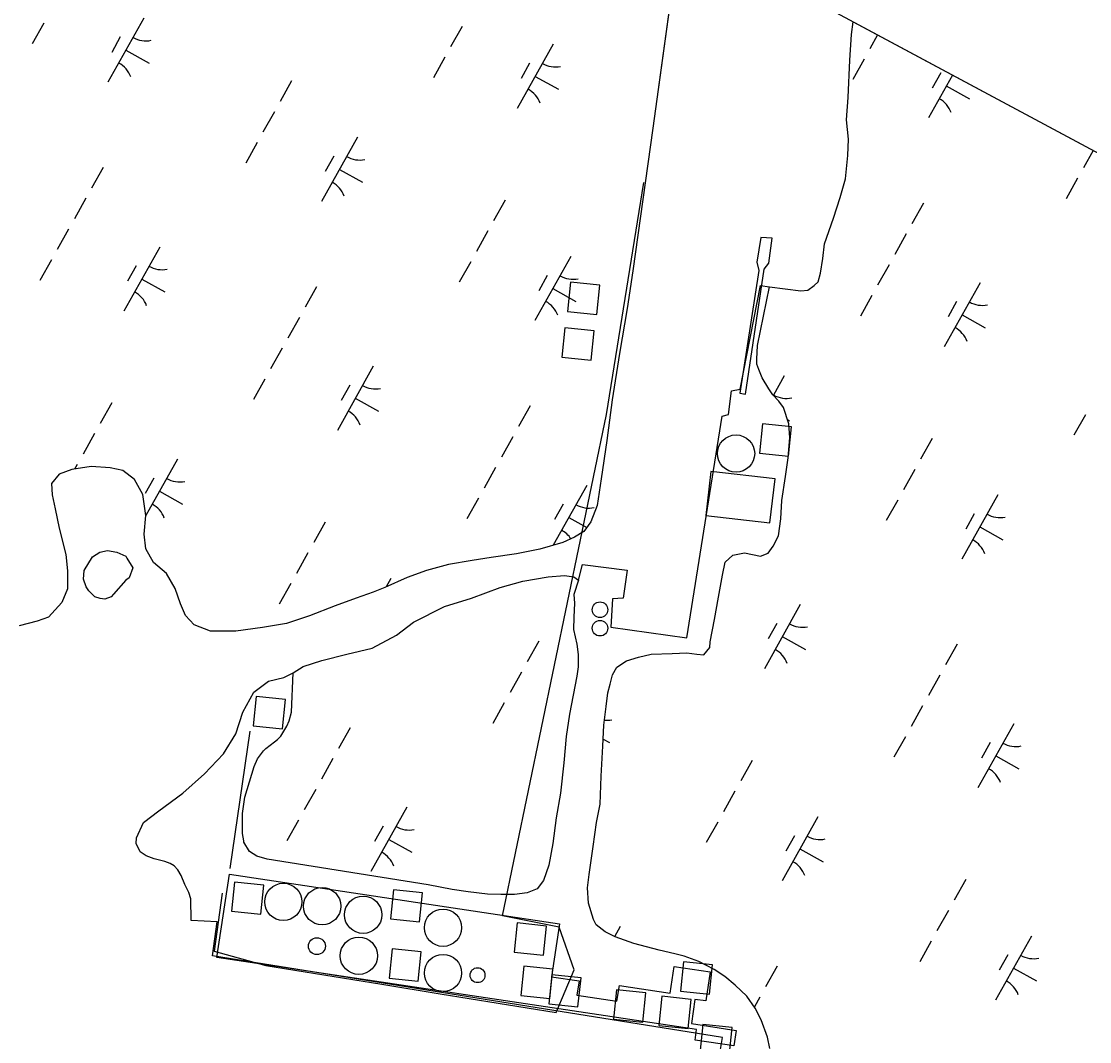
# Model space of a CAD drawing. Extents: x 3923531 to 3943530, y 207391 to 229799.
# Drawn here: x 3934092 to 3934818, y 225306 to 226001 of the extents above; entities that cross this region are included whole.
import ezdxf

# ---------------------------------------------------------------- set-up
doc = ezdxf.new("R2010")
doc.units = 0
for name, color, linetype in [('V-BLDG-OTLN', 7, 'Continuous'), ('V-CHAN-DOCK', 7, 'Continuous'), ('V-DOMW-TANK', 7, 'Continuous'), ('V-GRID-FRAM', 7, 'Continuous'), ('V-RRAP-FSHR', 7, 'Continuous'), ('V-TOPO-SHOR', 7, 'Continuous'), ('V-UTIL-LINE', 7, 'Continuous'), ('V-WETL-SWMP', 7, 'Continuous')]:
    doc.layers.add(name, color=color, linetype=linetype)

msp = doc.modelspace()

# ---------------------------------------------------------------- linework, layer by layer
at = {"layer": 'V-BLDG-OTLN'}
for points in [[(3934483.01, 225801.08), (3934485.06, 225820.97), (3934465.17, 225823.03), (3934463.11, 225803.13)], [(3934479.1, 225769.91), (3934481.16, 225789.81), (3934461.27, 225791.86), (3934459.21, 225771.97)], [(3934613.44, 225704.62), (3934615.49, 225724.52), (3934595.6, 225726.57), (3934593.54, 225706.68)], [(3934557.03, 225664.12), (3934600.78, 225659.1), (3934604.23, 225689.13), (3934560.48, 225694.16)], [(3934269.1, 225519.03), (3934271.16, 225538.92), (3934251.26, 225540.98), (3934249.21, 225521.08)], [(3934254.42, 225392.8), (3934256.48, 225412.7), (3934236.58, 225414.75), (3934234.53, 225394.86)], [(3934362.45, 225387.58), (3934364.51, 225407.48), (3934344.61, 225409.53), (3934342.56, 225389.64)], [(3934446.7, 225364.91), (3934448.76, 225384.81), (3934428.86, 225386.86), (3934426.81, 225366.97)], [(3934361.57, 225347.3), (3934363.63, 225367.19), (3934343.73, 225369.25), (3934341.68, 225349.36)], [(3934559.72, 225338.49), (3934561.77, 225358.39), (3934541.88, 225360.44), (3934539.82, 225340.55)], [(3934451.1, 225335.56), (3934453.16, 225355.45), (3934433.27, 225357.51), (3934431.21, 225337.61)], [(3934470.18, 225329.69), (3934472.24, 225349.58), (3934452.35, 225351.64), (3934450.29, 225331.74)], [(3934514.22, 225319.41), (3934516.27, 225339.31), (3934496.38, 225341.36), (3934494.32, 225321.47)], [(3934545.04, 225315.01), (3934547.1, 225334.9), (3934527.2, 225336.96), (3934525.15, 225317.06)], [(3934572.93, 225295.93), (3934574.98, 225315.82), (3934555.09, 225317.88), (3934553.03, 225297.98)]]:
    msp.add_lwpolyline(points, close=True, dxfattribs=at)
at = {"layer": 'V-CHAN-DOCK'}
msp.add_lwpolyline([(3934584.18, 225746.7), (3934596.92, 225831.87), (3934599.91, 225835.87), (3934602.19, 225852.84), (3934594.54, 225853.48), (3934591.92, 225836.51), (3934593.27, 225830.87), (3934580.19, 225747.35), (3934584.18, 225746.7)], dxfattribs=at)
msp.add_lwpolyline([(3934233.08, 225420), (3934457.6, 225386.29), (3934452.19, 225350.29), (3934470.98, 225347.47), (3934469.51, 225337.7), (3934496.7, 225333.62), (3934498.32, 225344.4), (3934532.98, 225339.2), (3934535.69, 225357.26), (3934560.06, 225353.6), (3934557.08, 225333.78), (3934549.77, 225334.88), (3934547.29, 225318.39), (3934577.86, 225313.8), (3934576.26, 225303.19), (3934549.81, 225307.16), (3934550.9, 225314.43), (3934224.59, 225363.44)], close=True, dxfattribs=at)
at = {"layer": 'V-DOMW-TANK'}
for centre, radius in [((3934577.68, 225706.37), 12.69), ((3934485.16, 225600.05), 5.3), ((3934485.16, 225587.5), 5.3), ((3934269.76, 225401.24), 12.69), ((3934296.18, 225398.31), 12.69), ((3934324.06, 225392.44), 12.69), ((3934378.37, 225383.63), 12.69), ((3934292.62, 225371.08), 5.76), ((3934321.13, 225364.55), 12.69), ((3934378.37, 225352.81), 12.69), ((3934401.85, 225351.34), 5.06)]:
    msp.add_circle(centre, radius, dxfattribs=at)
at = {"layer": 'V-GRID-FRAM'}
msp.add_lwpolyline([(3941569.42, 222286.79), (3934196.47, 209089.08), (3926890.07, 213186.24), (3934009.8, 226348.12), (3941569.42, 222286.79)], dxfattribs=at)
at = {"layer": 'V-RRAP-FSHR'}
msp.add_lwpolyline([(3934228.25, 225407.19), (3934222.73, 225367.57), (3934257.9, 225357.97), (3934297.38, 225351.56), (3934336.86, 225345.14), (3934376.35, 225338.73), (3934415.83, 225332.31), (3934455.31, 225325.9), (3934467.55, 225354.99), (3934457.46, 225384.11), (3934418.75, 225391.8), (3934489.5, 225732.84), (3934495.84, 225772.33), (3934502.19, 225811.82), (3934508.54, 225851.32), (3934514.88, 225890.81)], dxfattribs=at)
at = {"layer": 'V-TOPO-SHOR'}
for points in [[(3934535.99, 226036.58), (3934521.15, 225927.84), (3934507.48, 225830.65), (3934503.56, 225805.16), (3934498.46, 225774.49), (3934493.37, 225743.02), (3934489.87, 225715.14), (3934485.95, 225689.25), (3934483.22, 225670.93), (3934478.87, 225659.77), (3934474.1, 225653.39), (3934467.75, 225649.39), (3934459.79, 225645.78), (3934444.27, 225641.36), (3934428.36, 225638.13), (3934411.24, 225635.7), (3934398.11, 225633.67), (3934382.19, 225630.84), (3934367.07, 225626.82), (3934353.94, 225622.01), (3934338.83, 225615.2), (3934330.88, 225611.99), (3934319.34, 225607.98), (3934305.02, 225602.77), (3934287.52, 225595.95), (3934272.01, 225590.73), (3934255.69, 225587.9), (3934237.38, 225585.46), (3934220.26, 225585.42), (3934209.1, 225589.77), (3934203.11, 225596.12), (3934199.91, 225604.08), (3934196.29, 225614.42), (3934190.29, 225624.76), (3934181.52, 225632.3), (3934176.31, 225641.44), (3934175.09, 225651.39), (3934176.25, 225664.14), (3934174.22, 225678.46), (3934168.62, 225688.8), (3934160.64, 225694.75), (3934151.88, 225696.72), (3934139.14, 225697.48), (3934126, 225695.46), (3934117.25, 225692.25), (3934112.09, 225685.86), (3934112.51, 225678.3), (3934114.53, 225668.75), (3934117.35, 225655.62), (3934121.78, 225637.71), (3934123, 225626.57), (3934123.03, 225614.22), (3934119.08, 225605.05), (3934109.95, 225595.08), (3934102.39, 225592.27), (3934090.06, 225589.05)], [(3934600.53, 225819.89), (3934621.7, 225817.18), (3934626.48, 225817.6), (3934630.85, 225820.79), (3934633.63, 225823.19), (3934635.21, 225829.17), (3934636.77, 225839.12), (3934637.94, 225849.08), (3934643.87, 225866.62), (3934648.61, 225880.56), (3934652.16, 225893.31), (3934653.71, 225909.24), (3934654.07, 225920.39), (3934652.84, 225933.53), (3934654, 225948.66), (3934655.12, 225974.15), (3934656.27, 225991.67), (3934657.34, 226000.23)], [(3934470.53, 225620.09), (3934473.29, 225630.85), (3934503.56, 225626.95), (3934500.83, 225607.83), (3934493.66, 225607.41), (3934492.52, 225588.3), (3934544.3, 225580.87), (3934568.18, 225731.84), (3934572.56, 225733.04), (3934574.5, 225748.97), (3934580.47, 225750.18), (3934594.22, 225820.7), (3934600.53, 225819.89)], [(3934162.61, 225620.12), (3934154.27, 225610.54), (3934152.69, 225608.94), (3934148.31, 225607.34), (3934145.13, 225607.73), (3934141.54, 225608.92), (3934137.55, 225612.89), (3934135.55, 225615.67), (3934133.94, 225620.84), (3934134.33, 225626.81), (3934139.88, 225635.98), (3934145.04, 225639.18), (3934150.21, 225640.39), (3934156.58, 225639.21), (3934162.56, 225636.44), (3934163.36, 225635.25), (3934167.36, 225628.49), (3934164.99, 225621.72), (3934162.61, 225620.12)], [(3934358.33, 225591.52), (3934379.4, 225602.33), (3934397.7, 225607.95), (3934417.19, 225615.17), (3934432.71, 225619.59), (3934449.82, 225622.42), (3934460.97, 225623.25), (3934467.34, 225622.47), (3934470.53, 225620.09)], [(3934276.4, 225557.06), (3934283.16, 225561.46), (3934295.89, 225565.47), (3934312.99, 225569.9), (3934330.1, 225573.93), (3934346.81, 225582.73), (3934358.33, 225591.52)], [(3934565.38, 225289.87), (3934568.51, 225308.99), (3934221.57, 225364.6), (3934224.69, 225387.71), (3934207.17, 225388.46), (3934206.74, 225403.19), (3934205.53, 225407.56), (3934202.73, 225413.13), (3934200.32, 225419.1), (3934197.92, 225423.07), (3934195.52, 225425.85), (3934192.74, 225427.43), (3934189.15, 225428.62), (3934181.98, 225430.59), (3934176.4, 225432.57), (3934172.41, 225435.34), (3934169.61, 225440.91), (3934169.99, 225444.89), (3934174.74, 225455.26), (3934185.07, 225463.25), (3934201.37, 225475.24), (3934216.06, 225488.42), (3934229.17, 225501.99), (3934237.49, 225515.55), (3934242.23, 225530.29), (3934249.76, 225543.85), (3934259.69, 225551.44), (3934270.04, 225553.86), (3934276.4, 225557.06)]]:
    msp.add_lwpolyline(points, dxfattribs=at)
at = {"layer": 'V-UTIL-LINE'}
msp.add_lwpolyline([(3934246.99, 225517.4), (3934233.45, 225423.85)], dxfattribs=at)
at = {"layer": 'V-WETL-SWMP'}
for p, q in [((3934535.99, 226036.58), (3934521.15, 225927.84)), ((3934106.8, 225999.16), (3934098.99, 225985.19)), ((3934174.88, 226002.69), (3934150.5, 225959.04)), ((3934656.27, 225991.67), (3934657.34, 226000.23)), ((3934657.34, 226000.23), (3935096, 225764.57)), ((3934391.34, 225997.07), (3934383.53, 225983.1)), ((3934655.12, 225974.15), (3934656.27, 225991.67)), ((3934674, 225991.28), (3934668.73, 225981.85)), ((3934158.88, 225989.87), (3934153.03, 225979.39)), ((3934453.3, 225984.88), (3934428.91, 225941.23)), ((3934162.69, 225980.87), (3934178.41, 225972.09)), ((3934379.63, 225976.12), (3934371.83, 225962.15)), ((3934437.3, 225972.06), (3934431.44, 225961.58)), ((3934654, 225948.66), (3934655.12, 225974.15)), ((3934664.83, 225974.87), (3934657.03, 225960.9)), ((3934441.11, 225963.06), (3934456.82, 225954.28)), ((3934724.85, 225963.96), (3934708.53, 225934.76)), ((3934716.92, 225965.58), (3934711.06, 225955.11)), ((3934275.42, 225959.94), (3934267.62, 225945.97)), ((3934720.72, 225956.58), (3934736.44, 225947.8)), ((3934652.84, 225933.53), (3934654, 225948.66)), ((3934263.71, 225938.98), (3934255.91, 225925.02)), ((3934654.07, 225920.39), (3934652.84, 225933.53)), ((3934521.15, 225927.84), (3934507.47, 225830.65)), ((3934320.1, 225921.57), (3934295.71, 225877.92)), ((3934653.71, 225909.24), (3934654.07, 225920.39)), ((3934252.01, 225918.03), (3934244.21, 225904.06)), ((3934820.55, 225912.55), (3934813.94, 225900.73)), ((3934304.1, 225908.75), (3934298.24, 225898.27)), ((3934652.16, 225893.31), (3934653.71, 225909.24)), ((3934147.14, 225901.02), (3934139.34, 225887.05)), ((3934307.9, 225899.75), (3934323.62, 225890.97)), ((3934648.61, 225880.56), (3934652.16, 225893.31)), ((3934810.04, 225893.74), (3934802.24, 225879.78)), ((3934135.44, 225880.06), (3934127.63, 225866.1)), ((3934420.63, 225878.81), (3934412.83, 225864.84)), ((3934643.87, 225866.61), (3934648.61, 225880.56)), ((3934705.18, 225876.73), (3934697.37, 225862.76)), ((3934637.94, 225849.08), (3934643.87, 225866.61)), ((3934123.73, 225859.11), (3934115.93, 225845.14)), ((3934408.93, 225857.86), (3934401.12, 225843.89)), ((3934693.47, 225855.78), (3934685.67, 225841.81)), ((3934185.69, 225846.92), (3934161.31, 225803.27)), ((3934636.77, 225839.12), (3934637.94, 225849.08)), ((3934465.31, 225840.45), (3934440.93, 225796.8)), ((3934635.21, 225829.17), (3934636.77, 225839.12)), ((3934112.03, 225838.16), (3934104.22, 225824.19)), ((3934169.69, 225834.1), (3934163.84, 225823.62)), ((3934397.22, 225836.91), (3934389.42, 225822.94)), ((3934681.77, 225834.82), (3934673.96, 225820.86)), ((3934173.5, 225825.1), (3934189.21, 225816.32)), ((3934449.31, 225827.62), (3934443.46, 225817.15)), ((3934507.47, 225830.65), (3934503.56, 225805.16)), ((3934633.63, 225823.19), (3934635.21, 225829.17)), ((3934292.36, 225819.89), (3934284.55, 225805.92)), ((3934453.12, 225818.62), (3934468.83, 225809.84)), ((3934592.3, 225779.85), (3934600.53, 225819.89)), ((3934600.53, 225819.89), (3934621.7, 225817.18)), ((3934621.7, 225817.18), (3934626.48, 225817.6)), ((3934626.48, 225817.6), (3934630.85, 225820.79)), ((3934630.85, 225820.79), (3934633.63, 225823.19)), ((3934743.73, 225822.64), (3934719.34, 225778.98)), ((3934670.06, 225813.87), (3934662.26, 225799.9)), ((3934727.72, 225809.81), (3934721.87, 225799.33)), ((3934503.56, 225805.16), (3934498.47, 225774.49)), ((3934280.65, 225798.94), (3934272.85, 225784.97)), ((3934731.53, 225800.81), (3934747.25, 225792.03)), ((3934268.95, 225777.99), (3934261.14, 225764.02)), ((3934498.47, 225774.49), (3934493.38, 225743.02)), ((3934591.93, 225770.68), (3934592.3, 225779.85)), ((3934591.94, 225767.1), (3934591.93, 225770.68)), ((3934593.14, 225763.52), (3934591.94, 225767.1)), ((3934330.91, 225765.8), (3934306.52, 225722.15)), ((3934595.55, 225757.95), (3934593.14, 225763.52)), ((3934610.52, 225759.32), (3934603.1, 225746.03)), ((3934257.24, 225757.04), (3934249.44, 225743.07)), ((3934314.9, 225752.97), (3934309.05, 225742.5)), ((3934599.95, 225750.39), (3934595.55, 225757.95)), ((3934602.75, 225746.42), (3934599.95, 225750.39)), ((3934606.74, 225742.05), (3934602.75, 225746.42)), ((3934153.03, 225740.85), (3934145.22, 225726.88)), ((3934318.71, 225743.97), (3934334.43, 225735.2)), ((3934437.57, 225738.77), (3934429.77, 225724.8)), ((3934493.38, 225743.02), (3934489.87, 225715.14)), ((3934609.94, 225737.68), (3934606.74, 225742.05)), ((3934613.55, 225726.53), (3934609.94, 225737.68)), ((3934815.27, 225732.75), (3934807.47, 225718.78)), ((3934612.58, 225729.54), (3934614.05, 225728.72)), ((3934614.38, 225717.38), (3934613.55, 225726.53)), ((3934141.32, 225719.9), (3934133.52, 225705.93)), ((3934425.86, 225717.82), (3934418.06, 225703.85)), ((3934489.87, 225715.14), (3934485.95, 225689.25)), ((3934613.22, 225703.43), (3934614.38, 225717.38)), ((3934711.06, 225716.56), (3934703.26, 225702.6)), ((3934197.7, 225702.49), (3934176.25, 225664.08)), ((3934611.26, 225690.68), (3934613.22, 225703.43)), ((3934126, 225695.46), (3934117.25, 225692.25)), ((3934139.14, 225697.48), (3934126, 225695.46)), ((3934129.62, 225698.95), (3934127.82, 225695.74)), ((3934151.88, 225696.72), (3934139.14, 225697.48)), ((3934160.64, 225694.75), (3934151.88, 225696.72)), ((3934168.62, 225688.8), (3934160.64, 225694.75)), ((3934414.16, 225696.86), (3934406.36, 225682.89)), ((3934699.36, 225695.61), (3934691.55, 225681.64)), ((3934117.25, 225692.25), (3934112.09, 225685.86)), ((3934174.23, 225678.46), (3934168.62, 225688.8)), ((3934181.7, 225689.66), (3934175.85, 225679.19)), ((3934485.95, 225689.25), (3934483.21, 225670.93)), ((3934608.92, 225674.35), (3934611.26, 225690.68)), ((3934112.09, 225685.86), (3934112.51, 225678.3)), ((3934185.51, 225680.66), (3934201.23, 225671.88)), ((3934476.12, 225684.67), (3934453.37, 225643.95)), ((3934112.51, 225678.3), (3934114.53, 225668.75)), ((3934176.25, 225664.14), (3934174.23, 225678.46)), ((3934402.45, 225675.91), (3934394.65, 225661.94)), ((3934460.12, 225671.85), (3934454.26, 225661.37)), ((3934608.15, 225662), (3934608.92, 225674.35)), ((3934687.65, 225674.66), (3934679.85, 225660.69)), ((3934755.74, 225678.2), (3934731.35, 225634.55)), ((3934114.53, 225668.75), (3934117.35, 225655.62)), ((3934483.21, 225670.93), (3934478.87, 225659.77)), ((3934739.74, 225665.37), (3934733.88, 225654.9)), ((3934175.09, 225651.39), (3934176.25, 225664.14)), ((3934298.24, 225659.73), (3934290.44, 225645.76)), ((3934463.93, 225662.85), (3934476.09, 225656.05)), ((3934478.87, 225659.77), (3934474.1, 225653.39)), ((3934606.59, 225650.45), (3934608.15, 225662)), ((3934117.35, 225655.62), (3934121.78, 225637.71)), ((3934176.31, 225641.44), (3934175.09, 225651.39)), ((3934474.1, 225653.39), (3934467.75, 225649.39)), ((3934603.02, 225643.27), (3934606.59, 225650.45)), ((3934743.55, 225656.37), (3934759.26, 225647.59)), ((3934459.79, 225645.78), (3934444.27, 225641.36)), ((3934467.75, 225649.39), (3934459.79, 225645.78)), ((3934599.45, 225638.48), (3934603.02, 225643.27)), ((3934121.78, 225637.71), (3934123, 225626.57)), ((3934181.52, 225632.3), (3934176.31, 225641.44)), ((3934286.54, 225638.78), (3934278.73, 225624.81)), ((3934411.24, 225635.7), (3934398.11, 225633.67)), ((3934428.36, 225638.13), (3934411.24, 225635.7)), ((3934444.27, 225641.36), (3934428.36, 225638.13)), ((3934570.4, 225632.43), (3934575.56, 225637.22)), ((3934575.56, 225637.22), (3934583.52, 225638.83)), ((3934583.52, 225638.83), (3934594.28, 225636.47)), ((3934594.28, 225636.47), (3934599.45, 225638.48)), ((3934190.29, 225624.76), (3934181.52, 225632.3)), ((3934382.19, 225630.84), (3934367.07, 225626.82)), ((3934398.11, 225633.67), (3934382.19, 225630.84)), ((3934568.43, 225623.66), (3934570.4, 225632.43)), ((3934123, 225626.57), (3934123.04, 225614.22)), ((3934196.29, 225614.42), (3934190.29, 225624.76)), ((3934353.95, 225622.01), (3934338.83, 225615.2)), ((3934342.92, 225621.36), (3934339.69, 225615.59)), ((3934367.07, 225626.82), (3934353.95, 225622.01)), ((3934565.68, 225608.52), (3934568.43, 225623.66)), ((3934123.04, 225614.22), (3934119.08, 225605.05)), ((3934199.91, 225604.08), (3934196.29, 225614.42)), ((3934274.83, 225617.82), (3934267.03, 225603.86)), ((3934338.83, 225615.2), (3934330.88, 225611.99)), ((3934319.34, 225607.98), (3934305.02, 225602.77)), ((3934330.88, 225611.99), (3934319.34, 225607.98)), ((3934562.93, 225593.38), (3934565.68, 225608.52)), ((3934119.08, 225605.05), (3934109.95, 225595.08)), ((3934203.11, 225596.12), (3934199.91, 225604.08)), ((3934305.02, 225602.77), (3934287.52, 225595.95)), ((3934621.33, 225603.55), (3934596.95, 225559.9)), ((3934102.39, 225592.27), (3934090.06, 225589.05)), ((3934109.95, 225595.08), (3934102.39, 225592.27)), ((3934209.1, 225589.77), (3934203.11, 225596.12)), ((3934287.52, 225595.95), (3934272.01, 225590.73)), ((3934560.19, 225578.23), (3934562.93, 225593.38)), ((3934220.26, 225585.42), (3934209.1, 225589.77)), ((3934237.38, 225585.46), (3934220.26, 225585.42)), ((3934255.69, 225587.9), (3934237.38, 225585.46)), ((3934272.01, 225590.73), (3934255.69, 225587.9)), ((3934605.33, 225590.73), (3934599.48, 225580.25)), ((3934443.45, 225578.6), (3934435.65, 225564.64)), ((3934559.8, 225574.25), (3934560.19, 225578.23)), ((3934609.14, 225581.73), (3934624.85, 225572.95)), ((3934519.98, 225569.76), (3934534.32, 225570.2)), ((3934534.32, 225570.2), (3934544.27, 225570.62)), ((3934544.27, 225570.62), (3934551.05, 225569.85)), ((3934551.05, 225569.85), (3934555.83, 225569.46)), ((3934555.83, 225569.46), (3934559.8, 225574.25)), ((3934728, 225576.52), (3934720.19, 225562.55)), ((3934496.51, 225560.94), (3934503.27, 225565.34)), ((3934503.27, 225565.34), (3934511.23, 225567.75)), ((3934511.23, 225567.75), (3934519.98, 225569.76)), ((3934431.75, 225557.65), (3934423.95, 225543.68)), ((3934492.16, 225549.38), (3934493.73, 225555.75)), ((3934493.73, 225555.75), (3934496.51, 225560.94)), ((3934716.29, 225555.57), (3934708.49, 225541.6)), ((3934490.58, 225543.4), (3934492.16, 225549.38)), ((3934489.41, 225534.24), (3934490.58, 225543.4)), ((3934420.04, 225536.7), (3934412.24, 225522.73)), ((3934487.85, 225521.49), (3934489.41, 225534.24)), ((3934704.59, 225534.61), (3934696.78, 225520.65)), ((3934315.18, 225519.68), (3934307.37, 225505.71)), ((3934487.09, 225507.15), (3934487.85, 225521.49)), ((3934766.55, 225522.43), (3934742.16, 225478.78)), ((3934487.35, 225512.04), (3934491.65, 225509.63)), ((3934692.88, 225513.66), (3934685.08, 225499.69)), ((3934485.95, 225486.83), (3934487.09, 225507.15)), ((3934750.54, 225509.6), (3934744.69, 225499.13)), ((3934303.47, 225498.73), (3934295.67, 225484.76)), ((3934588.67, 225497.48), (3934580.86, 225483.51)), ((3934754.35, 225500.6), (3934770.07, 225491.82)), ((3934485.21, 225467.71), (3934485.95, 225486.83)), ((3934291.77, 225477.78), (3934283.96, 225463.81)), ((3934576.96, 225476.53), (3934569.16, 225462.56)), ((3934353.73, 225465.59), (3934329.34, 225421.94)), ((3934482.85, 225455.36), (3934485.21, 225467.71)), ((3934280.06, 225456.83), (3934272.26, 225442.86)), ((3934480.5, 225439.02), (3934482.85, 225455.36)), ((3934565.26, 225455.58), (3934557.45, 225441.61)), ((3934633.35, 225459.11), (3934608.96, 225415.46)), ((3934337.72, 225452.77), (3934331.87, 225442.29)), ((3934617.34, 225446.29), (3934611.49, 225435.81)), ((3934341.53, 225443.77), (3934357.25, 225434.99)), ((3934477.77, 225419.9), (3934480.5, 225439.02)), ((3934621.15, 225437.29), (3934636.87, 225428.51)), ((3934476.6, 225410.74), (3934477.77, 225419.9)), ((3934477.42, 225400.38), (3934476.6, 225410.74)), ((3934733.88, 225416.36), (3934726.08, 225402.39)), ((3934480.64, 225389.24), (3934477.42, 225400.38)), ((3934482.64, 225385.66), (3934480.64, 225389.24)), ((3934722.18, 225395.4), (3934714.37, 225381.43)), ((3934488.63, 225380.9), (3934482.64, 225385.66)), ((3934495.41, 225377.33), (3934488.63, 225380.9)), ((3934498.94, 225384.47), (3934495.06, 225377.52)), ((3934508.16, 225372.99), (3934495.41, 225377.33)), ((3934710.47, 225374.45), (3934702.67, 225360.48)), ((3934778.56, 225377.99), (3934754.17, 225334.34)), ((3934525.3, 225368.25), (3934508.16, 225372.99)), ((3934536.06, 225365.89), (3934525.3, 225368.25)), ((3934542.44, 225364.32), (3934536.06, 225365.89)), ((3934552.4, 225360.76), (3934542.44, 225364.32)), ((3934562.77, 225355.21), (3934552.4, 225360.76)), ((3934762.56, 225365.16), (3934756.71, 225354.69)), ((3934569.96, 225350.45), (3934562.77, 225355.21)), ((3934605.6, 225357.43), (3934597.8, 225343.47)), ((3934766.37, 225356.16), (3934782.08, 225347.38)), ((3934577.14, 225344.49), (3934569.96, 225350.45)), ((3934585.12, 225336.95), (3934577.14, 225344.49)), ((3934590.72, 225329), (3934585.12, 225336.95)), ((3934593.9, 225336.48), (3934590.16, 225329.79)), ((3934594.73, 225321.04), (3934590.72, 225329)), ((3934599.14, 225309.11), (3934594.73, 225321.04)), ((3934600.75, 225301.54), (3934599.14, 225309.11))]:
    msp.add_line(p, q, dxfattribs=at)
for points in [[(3934162.61, 225620.12), (3934154.27, 225610.54), (3934152.69, 225608.95), (3934148.31, 225607.34), (3934145.12, 225607.73), (3934141.54, 225608.92), (3934137.55, 225612.89), (3934135.55, 225615.67), (3934133.94, 225620.84), (3934134.33, 225626.81), (3934139.87, 225635.98), (3934145.04, 225639.18), (3934150.21, 225640.39), (3934156.58, 225639.21), (3934162.56, 225636.44), (3934163.36, 225635.25), (3934167.36, 225628.49), (3934164.99, 225621.72)], [(3934276.4, 225557.06), (3934283.16, 225561.46), (3934295.89, 225565.47), (3934313, 225569.9), (3934330.1, 225573.93), (3934346.8, 225582.73), (3934358.33, 225591.52), (3934379.4, 225602.33), (3934397.7, 225607.95), (3934417.19, 225615.17), (3934432.71, 225619.59), (3934449.82, 225622.42), (3934460.97, 225623.25), (3934467.34, 225622.47), (3934470.53, 225620.09), (3934467.37, 225610.53), (3934467.79, 225604.55), (3934467.41, 225595), (3934467.04, 225586.64), (3934469.45, 225576.69), (3934470.27, 225569.52), (3934470.29, 225561.16), (3934469.51, 225554.79), (3934464.41, 225528.9), (3934462.06, 225513.76), (3934460.51, 225495.84), (3934458.18, 225475.13), (3934455.44, 225458.4), (3934453.09, 225440.87), (3934450.35, 225426.13), (3934446.79, 225415.77), (3934442.43, 225410.19), (3934435.66, 225407.38), (3934426.91, 225406.16), (3934417.75, 225406.14), (3934408.59, 225406.51), (3934395.45, 225408.07), (3934384.69, 225409.63), (3934368.36, 225412.77), (3934258.82, 225430.4), (3934251.65, 225432.37), (3934246.86, 225435.54), (3934242.86, 225441.9), (3934242.86, 225442.7), (3934242.05, 225447.87), (3934242.04, 225453.85), (3934242.02, 225461.41), (3934243.58, 225472.56), (3934246.74, 225482.92), (3934249.89, 225493.28), (3934252.27, 225498.47), (3934256.23, 225504.05), (3934257.82, 225505.65), (3934263.78, 225510.04), (3934265.77, 225511.64), (3934268.15, 225514.04), (3934272.12, 225520.82), (3934273.7, 225524.4), (3934275.28, 225530.38)]]:
    msp.add_lwpolyline(points, close=True, dxfattribs=at)
for centre, start, end in [((3934176.37, 226004.87), 240.03808, 281.58174), ((3934149.43, 225956.64), 20.03808, 61.58174), ((3934454.78, 225987.06), 240.03808, 281.58174), ((3934427.84, 225938.83), 20.03808, 61.58174), ((3934707.46, 225932.35), 20.03808, 61.58174), ((3934321.58, 225923.74), 240.03808, 281.58174), ((3934294.64, 225875.52), 20.03808, 61.58174), ((3934187.18, 225849.1), 240.03808, 281.58174), ((3934466.8, 225842.62), 240.03808, 281.58174), ((3934160.24, 225800.87), 20.03808, 61.58174), ((3934439.85, 225794.39), 20.03808, 61.58174), ((3934745.21, 225824.81), 240.03808, 281.58174), ((3934718.27, 225776.58), 20.03808, 61.58174), ((3934332.39, 225767.97), 240.03808, 281.58174), ((3934612.01, 225761.49), 240.03808, 281.58174), ((3934305.45, 225719.74), 20.03808, 61.58174), ((3934199.19, 225704.66), 240.03808, 281.58174), ((3934172.25, 225656.43), 20.03808, 61.58174), ((3934477.6, 225686.85), 240.03808, 281.58174), ((3934757.22, 225680.37), 240.03808, 281.58174), ((3934450.66, 225638.62), 33.37527, 61.58174), ((3934730.28, 225632.14), 20.03808, 61.58174), ((3934622.82, 225605.72), 240.03808, 281.58174), ((3934595.88, 225557.5), 20.03808, 61.58174), ((3934489.62, 225542.41), 265.58367, 281.58174), ((3934768.03, 225524.6), 240.03808, 281.58174), ((3934741.09, 225476.37), 20.03808, 61.58174), ((3934355.21, 225467.76), 240.03808, 281.58174), ((3934634.83, 225461.29), 240.03808, 281.58174), ((3934328.27, 225419.54), 20.03808, 61.58174), ((3934607.89, 225413.06), 20.03808, 61.58174), ((3934780.05, 225380.16), 240.03808, 281.58174), ((3934753.1, 225331.93), 20.03808, 61.58174)]:
    msp.add_arc(centre, 17.62, start, end, dxfattribs=at)

doc.saveas('drawing.dxf')
